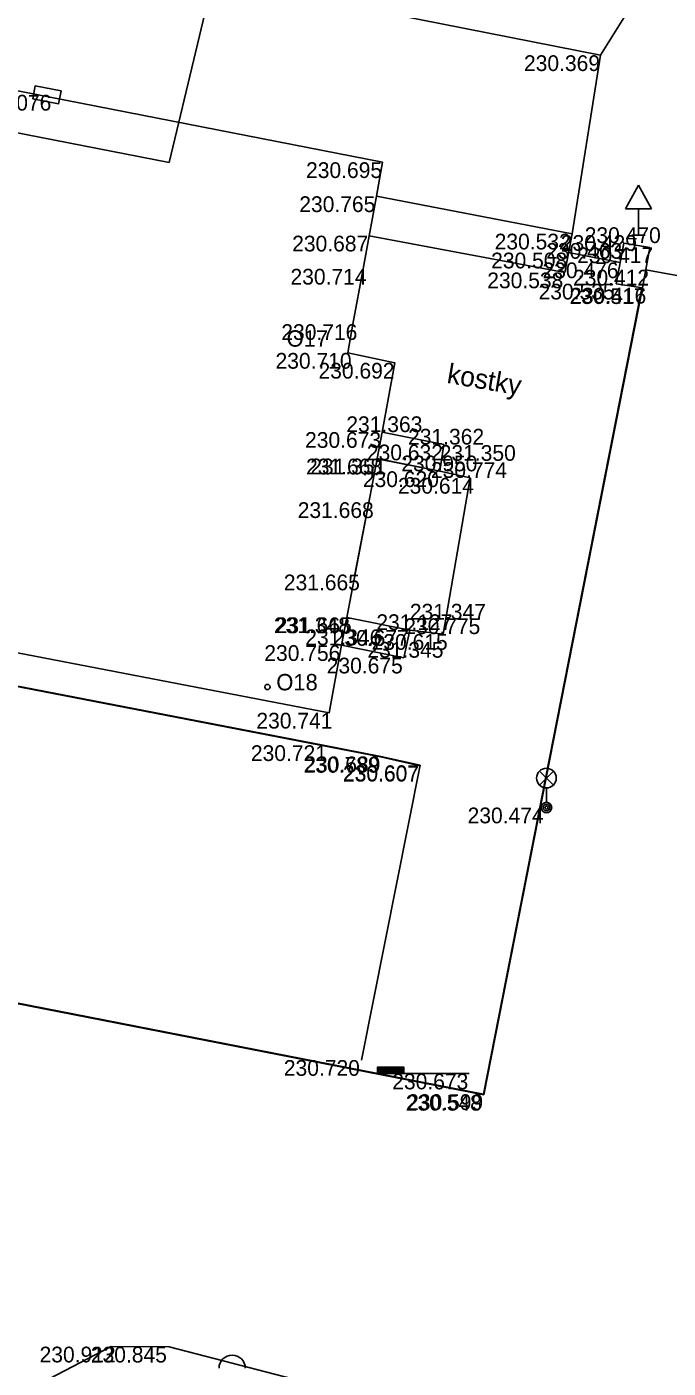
# Model space of a CAD drawing. Extents: x -599516 to -599132, y -1163668 to -1163119.
# Drawn here: x -599447.72 to -599435.49, y -1163158.24 to -1163132.67 of the extents above; entities that cross this region are included whole.
import ezdxf

# ---------------------------------------------------------------- set-up
doc = ezdxf.new("R2010")
doc.units = 0
for name, color, linetype in [('_ZEMERENI OBLAST', 7, 'Continuous'), ('Bod-oznac1', 7, 'Continuous'), ('Bod-oznac2', 7, 'Continuous'), ('Bod-oznac3', 7, 'Continuous'), ('Bod-vyska1', 7, 'Continuous'), ('Bod-vyska2', 7, 'Continuous'), ('Bod-vyska3', 7, 'Continuous'), ('Z_budovy-obvod', 7, 'Continuous'), ('Z_chodnik', 7, 'Continuous'), ('Z_destove-svody-cislo-foto', 7, 'Continuous'), ('Z_destove-svody-obvod', 7, 'Continuous'), ('Z_dopravni-zarizeni-znacky', 7, 'Continuous'), ('Z_elektro-silno-znacky-lampa', 7, 'Continuous'), ('Z_elektro-silno-znacky-rozdel-skrin', 7, 'Continuous'), ('Z_komunikace', 7, 'Continuous'), ('Z_popis-budov-povrchu', 7, 'Continuous'), ('Z_schodiste', 7, 'Continuous'), ('Z_stromy-kere', 7, 'Continuous'), ('Z_vjezdy', 7, 'Continuous'), ('Z_vol-lin-obrubnik', 7, 'Continuous'), ('Z_zdi-ohradni', 7, 'Continuous'), ('Z_znacky_ostatni_zavora', 7, 'Continuous'), ('Z_zpevnene-plochy', 7, 'Continuous')]:
    doc.layers.add(name, color=color, linetype=linetype)

msp = doc.modelspace()

# ---------------------------------------------------------------- linework, layer by layer
at = {"layer": '_ZEMERENI OBLAST'}
msp.add_lwpolyline([(-599246.21, -1163173.61), (-599310.76, -1163161.2), (-599382.471, -1163147.382), (-599418.511, -1163140.298), (-599415.805, -1163126.425), (-599441.73, -1163121.594), (-599445.004, -1163135.25), (-599483.712, -1163127.751), (-599506.25, -1163123.345), (-599510.771, -1163146.476), (-599502.636, -1163301.975), (-599510.038, -1163302.355), (-599510.12, -1163309.17), (-599515.16, -1163309.664), (-599511.204, -1163380.278), (-599506.35, -1163380.56), (-599506.01, -1163391.1), (-599497.946, -1163390.674), (-599491.96, -1163502.01)], dxfattribs=at)
at = {"layer": 'Bod-oznac1'}
for p, q in [((-599436.781, -1163133.208), (-599436.781, -1163133.208)), ((-599447.334, -1163133.962), (-599447.334, -1163133.962)), ((-599440.936, -1163135.248), (-599440.936, -1163135.248)), ((-599441.052, -1163135.897), (-599441.052, -1163135.897)), ((-599441.188, -1163136.648), (-599441.188, -1163136.648)), ((-599437.317, -1163136.61), (-599437.317, -1163136.61)), ((-599436.055, -1163136.637), (-599436.055, -1163136.637)), ((-599437.386, -1163136.971), (-599437.386, -1163136.971)), ((-599436.335, -1163136.788), (-599436.335, -1163136.788)), ((-599435.835, -1163136.87), (-599435.835, -1163136.87)), ((-599441.301, -1163137.28), (-599441.301, -1163137.28)), ((-599436.404, -1163137.158), (-599436.404, -1163137.158)), ((-599437.458, -1163137.35), (-599437.458, -1163137.35)), ((-599435.915, -1163137.298), (-599435.915, -1163137.298)), ((-599436.48, -1163137.564), (-599436.48, -1163137.564)), ((-599435.992, -1163137.65), (-599435.992, -1163137.65)), ((-599435.98, -1163137.642), (-599435.98, -1163137.642)), ((-599441.499, -1163138.336), (-599441.499, -1163138.336)), ((-599441.599, -1163138.884), (-599441.599, -1163138.884)), ((-599440.699, -1163139.073), (-599440.699, -1163139.073)), ((-599440.942, -1163140.393), (-599440.942, -1163140.393)), ((-599439.765, -1163140.631), (-599439.765, -1163140.631)), ((-599441.039, -1163140.899), (-599441.039, -1163140.899)), ((-599441.038, -1163140.9), (-599441.038, -1163140.9)), ((-599439.844, -1163141.141), (-599439.844, -1163141.141)), ((-599439.265, -1163141.267), (-599439.265, -1163141.267)), ((-599441.197, -1163141.731), (-599441.197, -1163141.731)), ((-599441.462, -1163143.11), (-599441.462, -1163143.11)), ((-599441.618, -1163143.927), (-599441.618, -1163143.927)), ((-599441.617, -1163143.927), (-599441.617, -1163143.927)), ((-599440.414, -1163144.168), (-599440.414, -1163144.168)), ((-599439.779, -1163144.245), (-599439.779, -1163144.245)), ((-599441.719, -1163144.457), (-599441.719, -1163144.457)), ((-599440.529, -1163144.695), (-599440.529, -1163144.695)), ((-599441.951, -1163145.746), (-599441.951, -1163145.746)), ((-599442.067, -1163146.365), (-599442.067, -1163146.365)), ((-599440.971, -1163146.588), (-599440.971, -1163146.588)), ((-599440.969, -1163146.578), (-599440.969, -1163146.578)), ((-599440.22, -1163146.747), (-599440.22, -1163146.747)), ((-599440.222, -1163146.757), (-599440.222, -1163146.757)), ((-599437.809, -1163147.553), (-599437.809, -1163147.553)), ((-599441.337, -1163152.368), (-599441.337, -1163152.368)), ((-599439.28, -1163152.626), (-599439.28, -1163152.626)), ((-599439.009, -1163153.02), (-599439.009, -1163153.02)), ((-599439.001, -1163153.032), (-599439.001, -1163153.032)), ((-599446.11, -1163157.833), (-599446.11, -1163157.833)), ((-599445.006, -1163157.835), (-599445.006, -1163157.835))]:
    msp.add_line(p, q, dxfattribs=at)
at = {"layer": 'Bod-oznac2'}
for p, q in [((-599436.335, -1163136.788), (-599436.335, -1163136.788)), ((-599440.942, -1163140.393), (-599440.942, -1163140.393)), ((-599439.765, -1163140.631), (-599439.765, -1163140.631)), ((-599439.844, -1163141.141), (-599439.844, -1163141.141)), ((-599439.265, -1163141.267), (-599439.265, -1163141.267)), ((-599440.414, -1163144.168), (-599440.414, -1163144.168)), ((-599439.779, -1163144.245), (-599439.779, -1163144.245)), ((-599441.719, -1163144.457), (-599441.719, -1163144.457)), ((-599440.529, -1163144.695), (-599440.529, -1163144.695))]:
    msp.add_line(p, q, dxfattribs=at)
at = {"layer": 'Bod-oznac3'}
for p, q in [((-599439.844, -1163141.141), (-599439.844, -1163141.141)), ((-599440.414, -1163144.168), (-599440.414, -1163144.168))]:
    msp.add_line(p, q, dxfattribs=at)
at = {"layer": 'Z_budovy-obvod'}
msp.add_lwpolyline([(-599441.599, -1163138.884), (-599440.699, -1163139.073), (-599440.942, -1163140.393), (-599440.942, -1163140.393), (-599441.039, -1163140.899), (-599441.038, -1163140.9), (-599441.617, -1163143.927), (-599441.618, -1163143.927), (-599441.719, -1163144.457), (-599441.719, -1163144.457), (-599441.951, -1163145.746), (-599454.536, -1163143.322), (-599453.312, -1163136.879), (-599452.349, -1163137.078)], dxfattribs=at)
at = {"layer": 'Z_chodnik'}
msp.add_lwpolyline([(-599451.071, -1163130.381), (-599436.781, -1163133.208)], dxfattribs=at)
at = {"layer": 'Z_destove-svody-obvod'}
msp.add_circle((-599443.129, -1163145.254), 0.05, dxfattribs=at)
at = {"layer": 'Z_dopravni-zarizeni-znacky'}
for p, q in [((-599436.055, -1163135.687), (-599436.305, -1163136.137)), ((-599436.055, -1163135.687), (-599435.805, -1163136.137)), ((-599435.805, -1163136.137), (-599436.305, -1163136.137)), ((-599436.055, -1163136.137), (-599436.055, -1163136.637)), ((-599436.18, -1163136.637), (-599435.93, -1163136.637))]:
    msp.add_line(p, q, dxfattribs=at)
at = {"layer": 'Z_elektro-silno-znacky-lampa'}
for p, q in [((-599437.941, -1163147.123), (-599437.677, -1163146.858)), ((-599437.941, -1163146.858), (-599437.677, -1163147.123)), ((-599437.809, -1163147.178), (-599437.809, -1163147.453))]:
    msp.add_line(p, q, dxfattribs=at)
for centre, radius in [((-599437.809, -1163146.991), 0.188), ((-599437.809, -1163147.553), 0.1), ((-599437.809, -1163147.553), 0.065), ((-599437.809, -1163147.553), 0.03)]:
    msp.add_circle(centre, radius, dxfattribs=at)
at = {"layer": 'Z_elektro-silno-znacky-rozdel-skrin'}
msp.add_lwpolyline([(-599447.556, -1163133.792), (-599447.065, -1163133.886), (-599447.112, -1163134.132), (-599447.603, -1163134.038)], close=True, dxfattribs=at)
at = {"layer": 'Z_komunikace'}
msp.add_line((-599439.001, -1163153.032), (-599435.98, -1163137.642), dxfattribs=at)
for points in [[(-599437.317, -1163136.61), (-599436.781, -1163133.208), (-599435.922, -1163131.827), (-599435.752, -1163131.712)], [(-599439.001, -1163153.032), (-599448.245, -1163151.226), (-599455.397, -1163149.836), (-599458.897, -1163149.157)], [(-599447.439, -1163158.52), (-599446.11, -1163157.833), (-599445.006, -1163157.835), (-599442.623, -1163158.451)]]:
    msp.add_lwpolyline(points, dxfattribs=at)
at = {"layer": 'Z_schodiste'}
for points in [[(-599440.942, -1163140.393), (-599439.765, -1163140.631), (-599439.844, -1163141.141), (-599439.265, -1163141.267), (-599439.779, -1163144.245), (-599440.414, -1163144.168), (-599440.529, -1163144.695), (-599441.719, -1163144.457)], [(-599441.617, -1163143.927), (-599440.414, -1163144.168), (-599439.779, -1163144.245), (-599439.265, -1163141.267), (-599439.844, -1163141.141), (-599441.038, -1163140.9)]]:
    msp.add_lwpolyline(points, dxfattribs=at)
at = {"layer": 'Z_stromy-kere'}
msp.add_arc((-599443.802, -1163158.244), 0.25, 0, 180, dxfattribs=at)
at = {"layer": 'Z_vjezdy'}
for points in [[(-599436.404, -1163137.158), (-599437.386, -1163136.971)], [(-599441.301, -1163137.28), (-599441.499, -1163138.336)], [(-599431.57, -1163138.093), (-599435.915, -1163137.298)], [(-599441.197, -1163141.731), (-599441.462, -1163143.11)]]:
    msp.add_lwpolyline(points, dxfattribs=at)
at = {"layer": 'Z_vol-lin-obrubnik'}
for points in [[(-599440.222, -1163146.757), (-599440.971, -1163146.588), (-599455.172, -1163143.84), (-599453.768, -1163136.291), (-599452.261, -1163136.576)], [(-599435.992, -1163137.65), (-599439.009, -1163153.02), (-599448.243, -1163151.216), (-599455.395, -1163149.826), (-599458.895, -1163149.147)]]:
    msp.add_lwpolyline(points, dxfattribs=at)
at = {"layer": 'Z_zdi-ohradni'}
for p, q in [((-599437.317, -1163136.61), (-599441.052, -1163135.897)), ((-599437.317, -1163136.61), (-599437.458, -1163137.35)), ((-599435.98, -1163137.642), (-599435.835, -1163136.87))]:
    msp.add_line(p, q, dxfattribs=at)
for points in [[(-599441.052, -1163135.897), (-599440.936, -1163135.248), (-599451.567, -1163133.168)], [(-599441.301, -1163137.28), (-599441.188, -1163136.648), (-599441.052, -1163135.897)], [(-599441.188, -1163136.648), (-599437.458, -1163137.35)], [(-599436.335, -1163136.788), (-599436.48, -1163137.564), (-599435.98, -1163137.642)], [(-599436.335, -1163136.788), (-599435.835, -1163136.87)], [(-599441.499, -1163138.336), (-599441.599, -1163138.884)]]:
    msp.add_lwpolyline(points, dxfattribs=at)
at = {"layer": 'Z_znacky_ostatni_zavora'}
msp.add_line((-599440.53, -1163152.626), (-599439.28, -1163152.626), dxfattribs=at)
for points in [[(-599441.03, -1163152.626), (-599440.53, -1163152.626), (-599440.53, -1163152.501), (-599441.03, -1163152.501)], [(-599441.005, -1163152.601), (-599440.555, -1163152.601), (-599440.555, -1163152.526), (-599441.005, -1163152.526)], [(-599440.98, -1163152.576), (-599440.58, -1163152.576), (-599440.58, -1163152.551), (-599440.98, -1163152.551)]]:
    msp.add_lwpolyline(points, close=True, dxfattribs=at)
at = {"layer": 'Z_zpevnene-plochy'}
for points in [[(-599440.942, -1163140.393), (-599439.765, -1163140.631)], [(-599439.765, -1163140.631), (-599439.844, -1163141.141), (-599439.844, -1163141.141)], [(-599441.039, -1163140.899), (-599439.844, -1163141.141)], [(-599455.16, -1163143.832), (-599442.067, -1163146.365), (-599440.969, -1163146.578), (-599440.22, -1163146.747), (-599441.337, -1163152.368)], [(-599440.414, -1163144.168), (-599441.618, -1163143.927)], [(-599440.414, -1163144.168), (-599440.414, -1163144.168), (-599440.529, -1163144.695)], [(-599440.529, -1163144.695), (-599441.719, -1163144.457)]]:
    msp.add_lwpolyline(points, dxfattribs=at)

# ---------------------------------------------------------------- texts
at = {"layer": 'Bod-vyska1'}
for s, p in [('230.369', (-599438.238, -1163133.508)), ('231.076', (-599448.7, -1163134.262)), ('230.695', (-599442.393, -1163135.548)), ('230.765', (-599442.522, -1163136.197)), ('230.687', (-599442.658, -1163136.948)), ('230.532', (-599438.797, -1163136.91)), ('230.429', (-599437.535, -1163136.937)), ('230.508', (-599438.864, -1163137.271)), ('230.463', (-599437.815, -1163137.088)), ('230.417', (-599437.224, -1163137.17)), ('230.714', (-599442.69, -1163137.58)), ('230.476', (-599437.885, -1163137.458)), ('230.538', (-599438.938, -1163137.65)), ('230.412', (-599437.302, -1163137.598)), ('230.535', (-599437.96, -1163137.864)), ('230.517', (-599437.37, -1163137.95)), ('230.416', (-599437.356, -1163137.942)), ('230.716', (-599442.865, -1163138.636)), ('230.710', (-599442.975, -1163139.184)), ('230.692', (-599442.156, -1163139.373)), ('230.673', (-599442.412, -1163140.693)), ('230.632', (-599441.233, -1163140.931)), ('231.668', (-599442.393, -1163141.2)), ('231.351', (-599442.313, -1163141.199)), ('230.620', (-599441.31, -1163141.441)), ('230.614', (-599440.641, -1163141.567)), ('231.668', (-599442.552, -1163142.031)), ('231.665', (-599442.817, -1163143.41)), ('231.348', (-599443.007, -1163144.227)), ('231.665', (-599442.972, -1163144.227)), ('230.677', (-599441.886, -1163144.468)), ('230.615', (-599441.143, -1163144.545)), ('230.756', (-599443.189, -1163144.757)), ('230.675', (-599441.999, -1163144.995)), ('230.741', (-599443.34, -1163146.046)), ('230.721', (-599443.445, -1163146.665)), ('230.789', (-599442.441, -1163146.888)), ('230.689', (-599442.426, -1163146.878)), ('230.607', (-599441.688, -1163147.047)), ('230.607', (-599441.69, -1163147.057)), ('230.474', (-599439.313, -1163147.853)), ('230.720', (-599442.817, -1163152.668)), ('230.673', (-599440.75, -1163152.926)), ('230.548', (-599440.492, -1163153.332)), ('230.599', (-599440.466, -1163153.32)), ('230.912', (-599447.474, -1163158.133)), ('230.845', (-599446.497, -1163158.135))]:
    msp.add_text(s, height=0.3, dxfattribs=at).set_placement(p)
at = {"layer": 'Bod-vyska2'}
for s, p in [('230.470', (-599437.08, -1163136.788)), ('231.363', (-599441.625, -1163140.393)), ('231.362', (-599440.448, -1163140.631)), ('230.950', (-599440.577, -1163141.141)), ('230.774', (-599440.012, -1163141.267)), ('231.127', (-599441.052, -1163144.168)), ('231.346', (-599442.408, -1163144.457)), ('230.775', (-599440.521, -1163144.245)), ('231.345', (-599441.223, -1163144.695))]:
    msp.add_text(s, height=0.3, dxfattribs=at).set_placement(p)
at = {"layer": 'Bod-vyska3'}
for s, p in [('231.350', (-599439.844, -1163140.941)), ('231.347', (-599440.414, -1163143.968))]:
    msp.add_text(s, height=0.3, dxfattribs=at).set_placement(p)
at = {"layer": 'Z_destove-svody-cislo-foto'}
for s, p in [('O17', (-599442.763, -1163138.764)), ('O18', (-599442.96, -1163145.318))]:
    msp.add_text(s, height=0.3125, dxfattribs=at).set_placement(p)
at = {"layer": 'Z_popis-budov-povrchu'}
msp.add_text('kostky', height=0.375, rotation=350.2145, dxfattribs=at).set_placement((-599439.723, -1163139.453))

doc.saveas('drawing.dxf')
